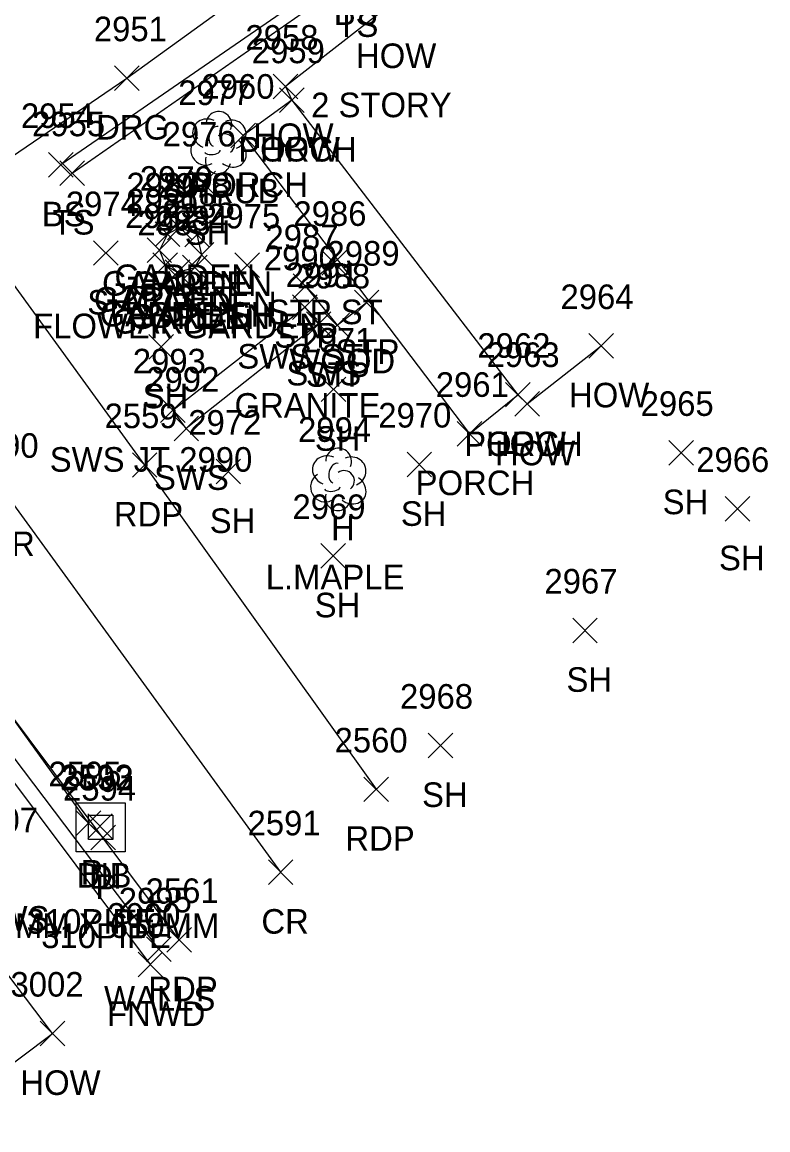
# Model space of a CAD drawing. Extents: x 1634209 to 1639641, y 608564 to 612258.
# Drawn here: x 1639398 to 1639458.8, y 610876.9 to 610967 of the extents above; entities that cross this region are included whole.
import ezdxf

# ---------------------------------------------------------------- set-up
doc = ezdxf.new("R2010")
doc.units = 0
for name, color, linetype in [('D_A', 7, 'Continuous'), ('D_C', 7, 'Continuous'), ('D_I', 7, 'Continuous'), ('D_TIC', 7, 'Continuous'), ('DCP', 7, 'Continuous'), ('DS', 7, 'Continuous'), ('L_A', 7, 'Continuous'), ('L_C', 7, 'Continuous'), ('L_I', 7, 'Continuous'), ('L_TIC', 7, 'Continuous'), ('LAPB', 7, 'Continuous'), ('LBC', 7, 'Continuous'), ('LBF', 7, 'Continuous'), ('LELB', 7, 'Continuous'), ('LFNC', 7, 'Continuous'), ('LSH', 7, 'Continuous'), ('LTD', 7, 'Continuous'), ('LWS', 7, 'Continuous'), ('P_A', 7, 'Continuous'), ('P_I', 7, 'Continuous'), ('P_TIC', 7, 'Continuous'), ('PET', 7, 'Continuous'), ('PRC', 7, 'Continuous'), ('R_A', 7, 'Continuous'), ('R_C', 7, 'Continuous'), ('R_I', 7, 'Continuous'), ('R_TIC', 7, 'Continuous'), ('RDG', 7, 'Continuous'), ('RSW', 7, 'Continuous')]:
    doc.layers.add(name, color=color, linetype=linetype)

msp = doc.modelspace()

# ---------------------------------------------------------------- linework, layer by layer
at = {"layer": 'D_TIC'}
for points in [[(1639402.429, 610900.863), (1639404.429, 610902.863)], [(1639404.429, 610900.863), (1639402.429, 610902.863)], [(1639403.369, 610900.612), (1639405.369, 610902.612)], [(1639405.369, 610900.612), (1639403.369, 610902.612)], [(1639403.624, 610899.695), (1639405.624, 610901.695)], [(1639405.624, 610899.695), (1639403.624, 610901.695)]]:
    msp.add_lwpolyline(points, dxfattribs=at)
at = {"layer": 'DCP'}
msp.add_lwpolyline([(1639403.429, 610901.863), (1639347.242, 610979.754)], dxfattribs=at)
at = {"layer": 'DS'}
for p, q in [((1639402.426, 610903.519), (1639406.426, 610903.519)), ((1639402.426, 610899.519), (1639402.426, 610903.519)), ((1639406.426, 610903.519), (1639406.426, 610899.519)), ((1639403.426, 610900.519), (1639403.426, 610902.519)), ((1639403.426, 610902.519), (1639405.426, 610902.519)), ((1639405.426, 610902.519), (1639405.426, 610900.519)), ((1639404.431, 610901.52), (1639404.431, 610901.52)), ((1639404.431, 610901.52), (1639404.431, 610901.52)), ((1639405.426, 610900.519), (1639403.426, 610900.519)), ((1639406.426, 610899.519), (1639402.426, 610899.519))]:
    msp.add_line(p, q, dxfattribs=at)
at = {"layer": 'L_TIC'}
for points in [[(1639418.474, 610960.799), (1639420.474, 610962.799)], [(1639420.474, 610960.799), (1639418.474, 610962.799)], [(1639419.002, 610959.699), (1639421.002, 610961.699)], [(1639421.002, 610959.699), (1639419.002, 610961.699)], [(1639419.002, 610959.699), (1639421.002, 610961.699)], [(1639421.002, 610959.699), (1639419.002, 610961.699)], [(1639415.028, 610956.811), (1639417.028, 610958.811)], [(1639417.028, 610956.811), (1639415.028, 610958.811)], [(1639400.19, 610954.426), (1639402.19, 610956.426)], [(1639402.19, 610954.426), (1639400.19, 610956.426)], [(1639401.104, 610953.756), (1639403.104, 610955.756)], [(1639403.104, 610953.756), (1639401.104, 610955.756)], [(1639411.788, 610952.923), (1639413.788, 610954.923)], [(1639413.788, 610952.923), (1639411.788, 610954.923)], [(1639409.883, 610949.32), (1639411.883, 610951.32)], [(1639411.883, 610949.32), (1639409.883, 610951.32)], [(1639408.87, 610948.783), (1639410.87, 610950.783)], [(1639410.87, 610948.783), (1639408.87, 610950.783)], [(1639411.273, 610948.753), (1639413.273, 610950.753)], [(1639413.273, 610948.753), (1639411.273, 610950.753)], [(1639403.848, 610947.254), (1639405.848, 610949.254)], [(1639405.848, 610947.254), (1639403.848, 610949.254)], [(1639408.205, 610947.483), (1639410.205, 610949.483)], [(1639410.205, 610947.483), (1639408.205, 610949.483)], [(1639411.653, 610947.11), (1639413.653, 610949.11)], [(1639413.653, 610947.11), (1639411.653, 610949.11)], [(1639408.679, 610946.28), (1639410.679, 610948.28)], [(1639410.679, 610946.28), (1639408.679, 610948.28)], [(1639415.364, 610946.256), (1639417.364, 610948.256)], [(1639417.364, 610946.256), (1639415.364, 610948.256)], [(1639422.441, 610946.461), (1639424.441, 610948.461)], [(1639424.441, 610946.461), (1639422.441, 610948.461)], [(1639409.685, 610945.7), (1639411.685, 610947.7)], [(1639411.685, 610945.7), (1639409.685, 610947.7)], [(1639411.094, 610946.08), (1639413.094, 610948.08)], [(1639413.094, 610946.08), (1639411.094, 610948.08)], [(1639420.107, 610944.555), (1639422.107, 610946.555)], [(1639422.107, 610944.555), (1639420.107, 610946.555)], [(1639425.09, 610943.228), (1639427.09, 610945.228)], [(1639427.09, 610943.228), (1639425.09, 610945.228)], [(1639422.679, 610941.37), (1639424.679, 610943.37)], [(1639424.679, 610941.37), (1639422.679, 610943.37)], [(1639408.353, 610939.62), (1639410.353, 610941.62)], [(1639410.353, 610939.62), (1639408.353, 610941.62)], [(1639444.184, 610939.693), (1639446.184, 610941.693)], [(1639446.184, 610939.693), (1639444.184, 610941.693)], [(1639422.381, 610936.16), (1639424.381, 610938.16)], [(1639424.381, 610936.16), (1639422.381, 610938.16)], [(1639437.411, 610935.726), (1639439.411, 610937.726)], [(1639439.411, 610935.726), (1639437.411, 610937.726)], [(1639437.411, 610935.726), (1639439.411, 610937.726)], [(1639439.411, 610935.726), (1639437.411, 610937.726)], [(1639438.162, 610934.979), (1639440.162, 610936.979)], [(1639440.162, 610934.979), (1639438.162, 610936.979)], [(1639433.461, 610932.55), (1639435.461, 610934.55)], [(1639435.461, 610932.55), (1639433.461, 610934.55)], [(1639450.71, 610931), (1639452.71, 610933)], [(1639452.71, 610931), (1639450.71, 610933)], [(1639429.384, 610930.052), (1639431.384, 610932.052)], [(1639431.384, 610930.052), (1639429.384, 610932.052)], [(1639413.824, 610929.47), (1639415.824, 610931.47)], [(1639415.824, 610929.47), (1639413.824, 610931.47)], [(1639455.295, 610926.44), (1639457.295, 610928.44)], [(1639457.295, 610926.44), (1639455.295, 610928.44)], [(1639422.366, 610922.608), (1639424.366, 610924.608)], [(1639424.366, 610922.608), (1639422.366, 610924.608)], [(1639442.876, 610916.546), (1639444.876, 610918.546)], [(1639444.876, 610916.546), (1639442.876, 610918.546)], [(1639431.111, 610907.177), (1639433.111, 610909.177)], [(1639433.111, 610907.177), (1639431.111, 610909.177)], [(1639408.159, 610890.598), (1639410.159, 610892.598)], [(1639410.159, 610890.598), (1639408.159, 610892.598)], [(1639407.47, 610889.353), (1639409.47, 610891.353)], [(1639409.47, 610889.353), (1639407.47, 610891.353)], [(1639399.499, 610883.745), (1639401.499, 610885.745)], [(1639401.499, 610883.745), (1639399.499, 610885.745)]]:
    msp.add_lwpolyline(points, dxfattribs=at)
at = {"layer": 'LAPB'}
for points in [[(1639412.273, 610949.753), (1639410.883, 610950.32), (1639409.87, 610949.783), (1639409.205, 610948.483), (1639409.679, 610947.28), (1639410.685, 610946.7), (1639412.094, 610947.08), (1639412.653, 610948.11)], [(1639412.653, 610948.11), (1639412.273, 610949.753)]]:
    msp.add_lwpolyline(points, dxfattribs=at)
at = {"layer": 'LBC'}
for points in [[(1639427.838, 610968.305), (1639419.474, 610961.799), (1639420.002, 610960.699), (1639438.411, 610936.726), (1639439.162, 610935.979), (1639445.184, 610940.693)], [(1639390.051, 610876.903), (1639400.499, 610884.745), (1639382.03, 610909.072), (1639373.23, 610902.729)]]:
    msp.add_lwpolyline(points, dxfattribs=at)
at = {"layer": 'LBF'}
for points in [[(1639420.002, 610960.699), (1639416.028, 610957.811), (1639434.461, 610933.55), (1639438.411, 610936.726)], [(1639423.441, 610947.461), (1639421.107, 610945.555), (1639423.679, 610942.37), (1639426.09, 610944.228)]]:
    msp.add_lwpolyline(points, dxfattribs=at)
at = {"layer": 'LELB'}
for points in [[(1639424.969, 610971.812), (1639401.19, 610955.426)], [(1639402.104, 610954.756), (1639425.219, 610970.841)]]:
    msp.add_lwpolyline(points, dxfattribs=at)
at = {"layer": 'LFNC'}
msp.add_lwpolyline([(1639381.978, 610909.284), (1639390.271, 610914.61), (1639408.47, 610890.353)], dxfattribs=at)
at = {"layer": 'LSH'}
msp.add_line((1639414.003, 610957.295), (1639414.003, 610957.295), dxfattribs=at)
msp.add_line((1639414.003, 610957.295), (1639414.003, 610957.295), dxfattribs=at)
msp.add_arc((1639414.049, 610958.729), 1.047, 335.52715, 180.95627, dxfattribs=at)
for centre, major_axis, ratio, start_param, end_param in [((1639413.211, 610957.961), (1.21, -0.512), 0.895232, 1.570796, 4.712389), ((1639415.044, 610957.878), (-1.141, -0.483), 0.949671, 1.570796, 4.712389), ((1639413.794, 610957.753), (-0.208, -0.792), 0.645439, 3.141593, 6.283185), ((1639412.919, 610956.586), (0.584, -1.042), 0.959034, 3.141593, 6.283185), ((1639414.503, 610957.128), (-0.5, 0.667), 0.989748, 3.141593, 6.283185), ((1639415.003, 610956.461), (-1.09, 0.792), 0.841452, 1.570796, 4.712389), ((1639413.544, 610956.545), (-0.625, -0.083), 0.423636, 0, 3.141593), ((1639414.003, 610955.795), (0.265, 1.061), 0.942809, 1.570796, 4.712389)]:
    msp.add_ellipse(centre, major_axis=major_axis, ratio=ratio, start_param=start_param, end_param=end_param, dxfattribs=at)
at = {"layer": 'LTD'}
msp.add_line((1639423.761, 610929.886), (1639423.761, 610929.886), dxfattribs=at)
msp.add_line((1639423.761, 610929.886), (1639423.761, 610929.886), dxfattribs=at)
msp.add_arc((1639423.808, 610931.32), 1.047, 335.52715, 180.95627, dxfattribs=at)
for centre, major_axis, ratio, start_param, end_param in [((1639422.969, 610930.553), (1.21, -0.512), 0.895232, 1.570796, 4.712389), ((1639423.553, 610930.344), (-0.208, -0.792), 0.645439, 3.141593, 6.283185), ((1639424.803, 610930.47), (-1.141, -0.483), 0.949671, 1.570796, 4.712389), ((1639422.678, 610929.178), (0.584, -1.042), 0.959034, 3.141593, 6.283185), ((1639424.261, 610929.72), (-0.5, 0.667), 0.989748, 3.141593, 6.283185), ((1639424.761, 610929.053), (-1.09, 0.792), 0.841452, 1.570796, 4.712389), ((1639423.761, 610928.386), (0.265, 1.061), 0.942809, 1.570796, 4.712389), ((1639423.303, 610929.136), (-0.625, -0.083), 0.423636, 0, 3.141593)]:
    msp.add_ellipse(centre, major_axis=major_axis, ratio=ratio, start_param=start_param, end_param=end_param, dxfattribs=at)
at = {"layer": 'LWS'}
msp.add_lwpolyline([(1639409.159, 610891.598), (1639390.461, 610916.297), (1639382.172, 610910.274)], dxfattribs=at)
at = {"layer": 'P_TIC'}
for points in [[(1639407.009, 610930.002), (1639409.009, 610932.002)], [(1639409.009, 610930.002), (1639407.009, 610932.002)], [(1639425.871, 610903.613), (1639427.871, 610905.613)], [(1639427.871, 610903.613), (1639425.871, 610905.613)], [(1639418.083, 610896.866), (1639420.083, 610898.866)], [(1639420.083, 610896.866), (1639418.083, 610898.866)], [(1639409.825, 610891.364), (1639411.825, 610893.364)], [(1639411.825, 610891.364), (1639409.825, 610893.364)]]:
    msp.add_lwpolyline(points, dxfattribs=at)
at = {"layer": 'PET'}
for points in [[(1639410.825, 610892.364), (1639390.458, 610919.541), (1639371.801, 610946.358), (1639349.879, 610975.696), (1639327.189, 611005.386), (1639302.754, 611038.38), (1639275.028, 611075.512), (1639248.834, 611108.817), (1639223.626, 611142.441), (1639205.296, 611166.276), (1639182.184, 611194.122), (1639165.678, 611212.038), (1639150.219, 611225.989), (1639136.405, 611234.042), (1639135.28, 611232.533), (1639130.918, 611235.275), (1639127.562, 611237.663), (1639124.139, 611238.638)], [(1639231.623, 611167.792), (1639256.202, 611134.454), (1639283.543, 611097.441), (1639314.632, 611055.995), (1639346.719, 611013.836), (1639378.41, 610971.724), (1639408.009, 610931.002), (1639426.871, 610904.613)]]:
    msp.add_lwpolyline(points, dxfattribs=at)
at = {"layer": 'PRC'}
msp.add_lwpolyline([(1639145.026, 611260.3), (1639159.742, 611243.634), (1639188.697, 611206.44), (1639218.548, 611167.285), (1639245.48, 611130.825), (1639271.83, 611094.919), (1639293.449, 611066.846), (1639319.074, 611033.054), (1639349.486, 610993.068), (1639374.145, 610959.599), (1639396.768, 610928.589), (1639419.083, 610897.866)], dxfattribs=at)
at = {"layer": 'R_TIC'}
for points in [[(1639405.565, 610961.487), (1639407.565, 610963.487)], [(1639407.565, 610961.487), (1639405.565, 610963.487)], [(1639420.06, 610942.852), (1639422.06, 610944.852)], [(1639422.06, 610942.852), (1639420.06, 610944.852)], [(1639421.178, 610941.478), (1639423.178, 610943.478)], [(1639423.178, 610941.478), (1639421.178, 610943.478)], [(1639409.304, 610934.458), (1639411.304, 610936.458)], [(1639411.304, 610934.458), (1639409.304, 610936.458)], [(1639410.4, 610932.978), (1639412.4, 610934.978)], [(1639412.4, 610932.978), (1639410.4, 610934.978)]]:
    msp.add_lwpolyline(points, dxfattribs=at)
at = {"layer": 'RDG'}
msp.add_lwpolyline([(1639393.051, 610953.274), (1639406.565, 610962.487), (1639423.196, 610974.538)], dxfattribs=at)
at = {"layer": 'RSW'}
for points in [[(1639421.06, 610943.852), (1639422.178, 610942.478), (1639411.4, 610933.978), (1639410.304, 610935.458)], [(1639410.304, 610935.458), (1639421.06, 610943.852)]]:
    msp.add_lwpolyline(points, dxfattribs=at)

# ---------------------------------------------------------------- texts
at = {"layer": 'D_A'}
for s, p in [('DIB', (1639402.472, 610896.612)), ('P', (1639402.807, 610896.863)), ('DI', (1639403.486, 610896.52)), ('P', (1639404.002, 610895.695))]:
    msp.add_text(s, height=2, dxfattribs=at).set_placement(p)
at = {"layer": 'D_C'}
for s, p in [('610MM X 610MM', (1639392.982, 610892.52)), ('310PIPE', (1639398.39, 610892.863)), ('310PIPE', (1639399.585, 610891.695))]:
    msp.add_text(s, height=2, dxfattribs=at).set_placement(p)
at = {"layer": 'D_I'}
for s, p in [('2595', (1639400.169, 610904.863)), ('2593', (1639401.11, 610904.612)), ('2592', (1639401.171, 610904.52)), ('2594', (1639401.364, 610903.695))]:
    msp.add_text(s, height=2, dxfattribs=at).set_placement(p)
at = {"layer": 'L_A'}
for s, p in [('BS', (1639423.41, 610966.812)), ('TS', (1639423.629, 610965.841)), ('HOW', (1639425.224, 610963.305)), ('HOW', (1639416.859, 610956.799)), ('PORCH', (1639415.624, 610955.699)), ('HOW', (1639417.388, 610955.699)), ('PORCH', (1639411.65, 610952.811)), ('SHRUB', (1639409.633, 610952.295)), ('BS', (1639399.631, 610950.426)), ('TS', (1639400.513, 610949.756)), ('SH', (1639411.276, 610948.923)), ('GARDEN', (1639405.553, 610945.32)), ('GARDEN', (1639404.539, 610944.783)), ('GARDEN', (1639406.942, 610944.753)), ('GARDEN', (1639403.874, 610943.483)), ('SH', (1639403.336, 610943.254)), ('GARDEN', (1639407.322, 610943.11)), ('GARDEN', (1639404.348, 610942.28)), ('GARDEN', (1639405.354, 610941.7)), ('GARDEN', (1639406.763, 610942.08)), ('SH', (1639414.852, 610942.256)), ('STP ST', (1639418.032, 610942.461)), ('STP', (1639418.563, 610940.555)), ('STP', (1639423.547, 610939.228)), ('STP', (1639421.136, 610937.37)), ('SH', (1639407.841, 610935.62)), ('HOW', (1639442.57, 610935.693)), ('SH', (1639421.869, 610932.16)), ('PORCH', (1639434.033, 610931.726)), ('HOW', (1639435.797, 610931.726)), ('HOW', (1639436.547, 610930.979)), ('PORCH', (1639430.083, 610928.55)), ('SH', (1639450.198, 610927)), ('SH', (1639413.312, 610925.47)), ('SH', (1639428.872, 610926.052)), ('H', (1639423.194, 610924.886)), ('SH', (1639454.784, 610922.44)), ('SH', (1639421.854, 610918.608)), ('SH', (1639442.364, 610912.546)), ('SH', (1639430.599, 610903.177)), ('WALLS', (1639404.702, 610886.598)), ('FNWD', (1639404.934, 610885.353)), ('HOW', (1639397.885, 610879.745))]:
    msp.add_text(s, height=2, dxfattribs=at).set_placement(p)
at = {"layer": 'L_C'}
for s, p in [('2 STORY', (1639421.571, 610959.305)), ('FLOWER GARDEN', (1639398.923, 610941.32)), ('WOOD', (1639419.795, 610938.461)), ('L.MAPLE', (1639417.871, 610920.886))]:
    msp.add_text(s, height=2, dxfattribs=at).set_placement(p)
at = {"layer": 'L_I'}
for s, p in [('2958', (1639416.214, 610964.799)), ('2959', (1639416.734, 610963.699)), ('2959', (1639416.734, 610963.699)), ('2960', (1639412.634, 610960.811)), ('2977', (1639410.743, 610960.295)), ('2954', (1639397.93, 610958.426)), ('2955', (1639398.844, 610957.756)), ('2976', (1639409.473, 610956.923)), ('2980', (1639406.523, 610952.783)), ('2979', (1639407.616, 610953.32)), ('2978', (1639409.013, 610952.753)), ('2974', (1639401.588, 610951.254)), ('2981', (1639406.512, 610951.483)), ('2985', (1639409.393, 610951.11)), ('2982', (1639406.419, 610950.28)), ('2984', (1639408.834, 610950.08)), ('2975', (1639413.104, 610950.256)), ('2986', (1639420.126, 610950.461)), ('2983', (1639407.425, 610949.7)), ('2987', (1639417.847, 610948.555)), ('2989', (1639422.822, 610947.228)), ('2988', (1639420.419, 610945.37)), ('2973', (1639406.093, 610943.62)), ('2964', (1639441.877, 610943.693)), ('2971', (1639420.688, 610940.16)), ('2962', (1639435.104, 610939.726)), ('2962', (1639435.104, 610939.726)), ('2963', (1639435.855, 610938.979)), ('2961', (1639431.721, 610936.55)), ('2965', (1639448.403, 610935)), ('2970', (1639427.037, 610934.052)), ('2972', (1639411.564, 610933.47)), ('2994', (1639420.501, 610932.886)), ('2966', (1639452.933, 610930.44)), ('2969', (1639420.051, 610926.608)), ('2967', (1639440.569, 610920.546)), ('2968', (1639428.804, 610911.177)), ('2995', (1639405.899, 610894.598)), ('3000', (1639404.966, 610893.353)), ('3002', (1639397.082, 610887.745))]:
    msp.add_text(s, height=2, dxfattribs=at).set_placement(p)
at = {"layer": 'P_A'}
for s, p in [('RDP', (1639405.497, 610926.002)), ('CR', (1639395.201, 610923.589)), ('RDP', (1639424.359, 610899.613)), ('CR', (1639417.517, 610892.866)), ('RDP', (1639408.313, 610887.364))]:
    msp.add_text(s, height=2, dxfattribs=at).set_placement(p)
at = {"layer": 'P_I'}
for s, p in [('2559', (1639404.741, 610934.002)), ('2590', (1639393.421, 610931.589)), ('2560', (1639423.477, 610907.613)), ('2591', (1639416.391, 610900.866)), ('2561', (1639408.085, 610895.364))]:
    msp.add_text(s, height=2, dxfattribs=at).set_placement(p)
at = {"layer": 'R_A'}
for s, p in [('DRG', (1639404.053, 610957.487)), ('SWS ST', (1639415.556, 610938.852)), ('SWS', (1639419.549, 610937.478)), ('SWS JT 2990', (1639400.28, 610930.458)), ('SWS', (1639408.77, 610928.978)), ('SWS', (1639394.157, 610893.108))]:
    msp.add_text(s, height=2, dxfattribs=at).set_placement(p)
at = {"layer": 'R_C'}
msp.add_text('GRANITE', height=2, dxfattribs=at).set_placement((1639415.328, 610934.852))
at = {"layer": 'R_I'}
for s, p in [('2951', (1639403.872, 610965.487)), ('2990', (1639417.714, 610946.852)), ('2991', (1639419.486, 610945.478)), ('2993', (1639407.044, 610938.458)), ('2992', (1639408.14, 610936.978)), ('3007', (1639393.37, 610901.108))]:
    msp.add_text(s, height=2, dxfattribs=at).set_placement(p)

doc.saveas('drawing.dxf')
